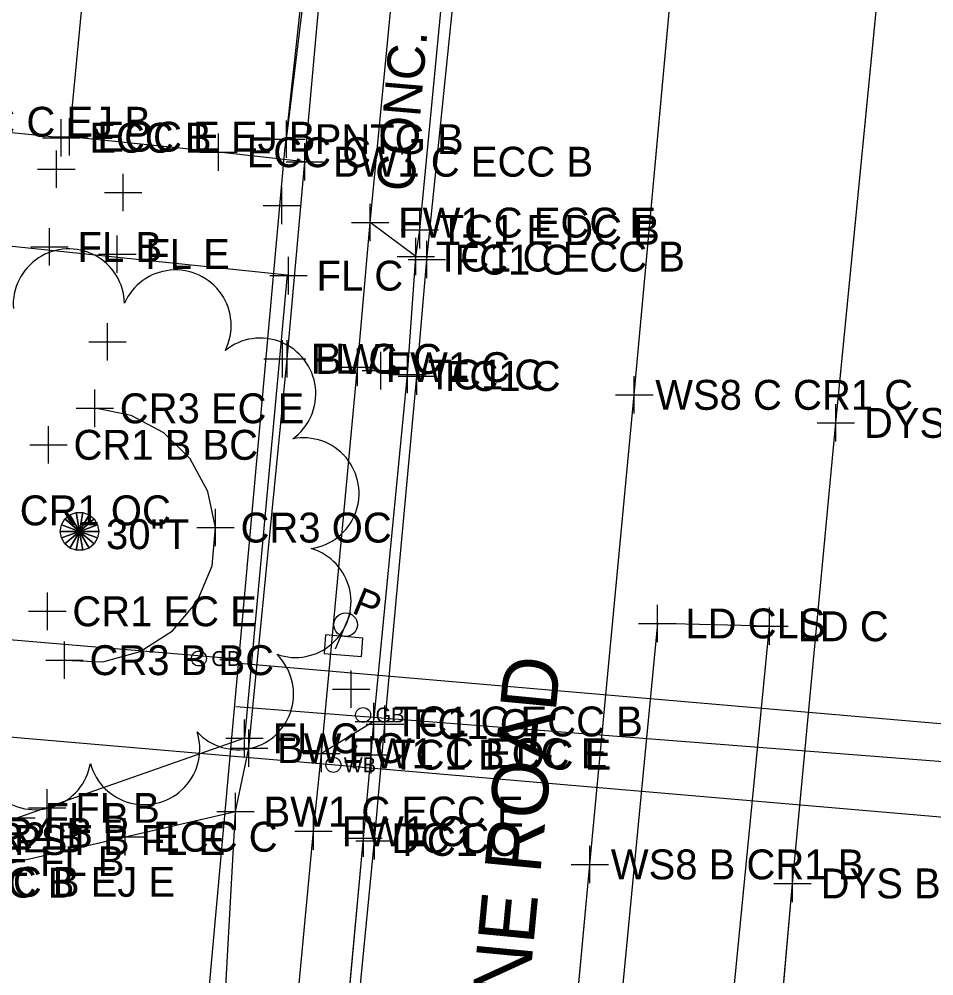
# Model space of a CAD drawing. Extents: x 1363693 to 1365209, y 422201 to 424153.
# Drawn here: x 1364211.2 to 1364260.2, y 423183.4 to 423234.6 of the extents above; entities that cross this region are included whole.
import ezdxf

# ---------------------------------------------------------------- set-up
doc = ezdxf.new("R2010")
doc.units = 0
for name, color, linetype in [('BASELINE-CL-RW', 7, 'Continuous'), ('O-ALGN-BASELINE-WERK-CL-RW', 7, 'Continuous'), ('O-ALGN-TEXT-BASELINE-WERK-CL-RW', 7, 'Continuous'), ('OWNERS', 7, 'Continuous'), ('PM_X_Channelizing_Line', 7, 'Continuous'), ('PM_X_CL_Double_Solid', 7, 'Continuous'), ('PV_X_Driveway', 7, 'Continuous'), ('PV_X_Joint', 7, 'Continuous'), ('RD_X_Fence', 7, 'Continuous'), ('RD_X_Text', 7, 'Continuous'), ('SG_X_Wiring', 7, 'Continuous'), ('SV_X_Original_Ground', 7, 'Continuous'), ('SV_X_Random_Point', 7, 'Continuous'), ('SV_X_Shot_Marker', 7, 'Continuous'), ('UT_X_Electric_Cells', 7, 'Continuous'), ('UT_X_Gas', 7, 'Continuous'), ('UT_X_Gas_Cells', 7, 'Continuous'), ('UT_X_Gas_Text', 7, 'Continuous'), ('UT_X_Unknown_Cells', 7, 'Continuous'), ('UT_X_Water', 7, 'Continuous'), ('UT_X_Water_Text', 7, 'Continuous'), ('VG_X_Cells', 7, 'Continuous'), ('VG_X_Text', 7, 'Continuous')]:
    doc.layers.add(name, color=color, linetype=linetype)

msp = doc.modelspace()

# ---------------------------------------------------------------- linework, layer by layer
at = {"layer": 'BASELINE-CL-RW'}
for p, q in [((1364232.669, 423223.3), (1364233.997, 423237.02)), ((1364232.669, 423223.3), (1364233.997, 423237.02)), ((1364229.658, 423190.76), (1364230.073, 423195.223)), ((1364228.704, 423180.346), (1364229.658, 423190.76))]:
    msp.add_line(p, q, dxfattribs=at)
for points in [[(1364230.073, 423195.223), (1364230.214, 423197.002), (1364232.022, 423215.561), (1364232.462, 423221.868), (1364232.669, 423223.3)], [(1364228.704, 423180.346), (1364229.658, 423190.76), (1364230.073, 423195.223)]]:
    msp.add_lwpolyline(points, dxfattribs=at)
at = {"layer": 'O-ALGN-BASELINE-WERK-CL-RW'}
for points in [[(1364238.05, 423150.599), (1364239.504, 423164.947), (1364241.772, 423189.355), (1364244.145, 423214.472), (1364246.386, 423239.049), (1364248.785, 423264.193), (1364251.138, 423289.017), (1364253.53, 423314.189), (1364255.776, 423338.909), (1364258.236, 423363.804), (1364259.261, 423372.435), (1364259.806, 423388.822), (1364262.675, 423414.256), (1364264.7, 423439.017), (1364267.126, 423463.835), (1364268.916, 423478.043), (1364269.753, 423488.631), (1364272.165, 423513.273), (1364274.498, 423538.18), (1364276.696, 423563.046)], [(1364249.902, 423158.791), (1364250.503, 423164.512), (1364252.607, 423188.339), (1364254.923, 423212.972), (1364257.404, 423238.28), (1364259.756, 423263.24), (1364262.23, 423287.907), (1364264.525, 423313.109), (1364266.799, 423338.059), (1364269.18, 423362.6), (1364270.898, 423383.042), (1364271.421, 423387.792), (1364273.694, 423412.788), (1364274.267, 423419.877), (1364276.088, 423437.913), (1364278.182, 423462.848), (1364280.153, 423481.654), (1364280.683, 423487.482), (1364283.085, 423512.281), (1364285.368, 423537.055), (1364287.801, 423562.038)], [(1364213.674, 423200.28), (1364215.73, 423200.2), (1364217.716, 423200.739), (1364219.45, 423201.848), (1364220.773, 423203.424), (1364221.564, 423205.324), (1364221.751, 423207.373), (1364221.751, 423207.373), (1364221.751, 423207.373), (1364221.344, 423209.311), (1364220.395, 423211.05), (1364218.986, 423212.441), (1364217.235, 423213.368), (1364215.292, 423213.751), (1364215.292, 423213.751)]]:
    msp.add_lwpolyline(points, dxfattribs=at)
at = {"layer": 'O-ALGN-TEXT-BASELINE-WERK-CL-RW'}
for points in [[(1364222.181, 423180.581), (1364222.816, 423192.181), (1364223.539, 423195.574), (1364225.574, 423216.394), (1364226.531, 423226.942), (1364227.444, 423237.077), (1364227.818, 423241.289), (1364230.4, 423266.125), (1364231.758, 423281.61)], [(1364225.467, 423159.303), (1364224.762, 423161.077), (1364224.402, 423162.951), (1364224.402, 423162.951), (1364224.38, 423164.624), (1364224.634, 423166.277), (1364224.634, 423166.277), (1364225.951, 423180.141), (1364226.992, 423191.127), (1364227.411, 423195.297), (1364229.35, 423215.953), (1364230.018, 423223.684), (1364231.301, 423237.016), (1364231.57, 423240.495), (1364234.233, 423265.741), (1364235.185, 423277.97)]]:
    msp.add_lwpolyline(points, dxfattribs=at)
at = {"layer": 'OWNERS'}
for p, q in [((1364232.462, 423221.868), (1364230.018, 423223.684)), ((1364230.214, 423197.002), (1364227.411, 423195.297))]:
    msp.add_line(p, q, dxfattribs=at)
for points in [[(1364229.109, 423178.929), (1364230.246, 423190.614), (1364230.812, 423196.859), (1364232.519, 423215.478), (1364233.044, 423221.705), (1364234.778, 423238.623), (1364234.938, 423240.691), (1364237.157, 423265.55), (1364238.314, 423276.046)], [(1364226.531, 423226.942), (1364221.911, 423227.45), (1364213.939, 423228.28)], [(1364206.439, 423188.424), (1364216.912, 423190.836), (1364222.816, 423192.181)]]:
    msp.add_lwpolyline(points, dxfattribs=at)
at = {"layer": 'PM_X_Channelizing_Line'}
for p, q in [((1364244.145, 423214.472), (1364246.386, 423239.049)), ((1364244.145, 423214.472), (1364246.386, 423239.049)), ((1364254.923, 423212.972), (1364257.404, 423238.28)), ((1364241.772, 423189.355), (1364244.145, 423214.472)), ((1364241.772, 423189.355), (1364244.145, 423214.472)), ((1364252.607, 423188.339), (1364254.923, 423212.972)), ((1364239.504, 423164.947), (1364241.772, 423189.355)), ((1364239.504, 423164.947), (1364241.772, 423189.355)), ((1364250.503, 423164.512), (1364252.607, 423188.339))]:
    msp.add_line(p, q, dxfattribs=at)
at = {"layer": 'PM_X_CL_Double_Solid'}
for p, q in [((1364254.923, 423212.972), (1364257.404, 423238.28)), ((1364252.607, 423188.339), (1364254.923, 423212.972)), ((1364250.503, 423164.512), (1364252.607, 423188.339))]:
    msp.add_line(p, q, dxfattribs=at)
at = {"layer": 'PV_X_Driveway'}
for points in [[(1364213.497, 423228.223), (1364205.026, 423229.078), (1364196.388, 423230.001), (1364190.441, 423230.733)], [(1364226.531, 423226.942), (1364221.911, 423227.45), (1364213.939, 423228.28)], [(1364206.439, 423188.424), (1364216.912, 423190.836), (1364222.816, 423192.181)]]:
    msp.add_lwpolyline(points, dxfattribs=at)
at = {"layer": 'PV_X_Joint'}
msp.add_line((1364213.939, 423228.28), (1364214.866, 423238.041), dxfattribs=at)
at = {"layer": 'RD_X_Fence'}
msp.add_lwpolyline([(1364190.515, 423224.555), (1364225.588, 423220.89), (1364223.299, 423196.111), (1364207.953, 423190.726)], dxfattribs=at)
at = {"layer": 'SG_X_Wiring'}
for p, q in [((1364245.378, 423202.244), (1364243.301, 423180.646)), ((1364251.375, 423202.095), (1364245.378, 423202.244)), ((1364249.238, 423180.189), (1364251.375, 423202.095))]:
    msp.add_line(p, q, dxfattribs=at)
at = {"layer": 'SV_X_Original_Ground'}
for p, q in [((1364213.238, 423225.545), (1364213.238, 423227.545)), ((1364212.238, 423226.545), (1364214.238, 423226.545)), ((1364216.811, 423224.29), (1364216.811, 423226.29)), ((1364225.29, 423223.601), (1364225.29, 423225.601)), ((1364215.811, 423225.29), (1364217.811, 423225.29)), ((1364224.29, 423224.601), (1364226.29, 423224.601)), ((1364215.976, 423216.302), (1364215.976, 423218.302)), ((1364214.976, 423217.302), (1364216.976, 423217.302)), ((1364230.594, 423214.766), (1364230.594, 423216.766)), ((1364229.594, 423215.766), (1364231.594, 423215.766)), ((1364244.145, 423213.472), (1364244.145, 423215.472)), ((1364215.292, 423212.751), (1364215.292, 423214.751)), ((1364243.145, 423214.472), (1364245.145, 423214.472)), ((1364214.292, 423213.751), (1364216.292, 423213.751)), ((1364254.923, 423211.972), (1364254.923, 423213.972)), ((1364212.818, 423210.799), (1364212.818, 423212.799)), ((1364253.923, 423212.972), (1364255.923, 423212.972)), ((1364211.818, 423211.799), (1364213.818, 423211.799)), ((1364221.751, 423206.373), (1364221.751, 423208.373)), ((1364220.751, 423207.373), (1364222.751, 423207.373)), ((1364212.757, 423201.894), (1364212.757, 423203.894)), ((1364211.757, 423202.894), (1364213.757, 423202.894)), ((1364213.674, 423199.28), (1364213.674, 423201.28)), ((1364212.674, 423200.28), (1364214.674, 423200.28)), ((1364228.999, 423197.723), (1364228.999, 423199.723)), ((1364227.999, 423198.723), (1364229.999, 423198.723)), ((1364241.772, 423188.355), (1364241.772, 423190.355)), ((1364240.772, 423189.355), (1364242.772, 423189.355)), ((1364252.607, 423187.339), (1364252.607, 423189.339)), ((1364251.607, 423188.339), (1364253.607, 423188.339))]:
    msp.add_line(p, q, dxfattribs=at)
at = {"layer": 'SV_X_Random_Point'}
for p, q in [((1364225.553, 423227.148), (1364225.553, 423229.148)), ((1364224.553, 423228.148), (1364226.553, 423228.148))]:
    msp.add_line(p, q, dxfattribs=at)
at = {"layer": 'SV_X_Shot_Marker'}
for p, q in [((1364213.497, 423227.223), (1364213.497, 423229.223)), ((1364213.939, 423227.28), (1364213.939, 423229.28)), ((1364221.911, 423226.45), (1364221.911, 423228.45)), ((1364212.497, 423228.223), (1364214.497, 423228.223)), ((1364212.939, 423228.28), (1364214.939, 423228.28)), ((1364226.531, 423225.942), (1364226.531, 423227.942)), ((1364220.911, 423227.45), (1364222.911, 423227.45)), ((1364225.531, 423226.942), (1364227.531, 423226.942)), ((1364230.018, 423222.684), (1364230.018, 423224.684)), ((1364232.669, 423222.3), (1364232.669, 423224.3)), ((1364212.872, 423221.382), (1364212.872, 423223.382)), ((1364229.018, 423223.684), (1364231.018, 423223.684)), ((1364231.669, 423223.3), (1364233.669, 423223.3)), ((1364216.499, 423221), (1364216.499, 423223)), ((1364232.462, 423220.868), (1364232.462, 423222.868)), ((1364211.872, 423222.382), (1364213.872, 423222.382)), ((1364233.044, 423220.705), (1364233.044, 423222.705)), ((1364215.499, 423222), (1364217.499, 423222)), ((1364225.65, 423219.848), (1364225.65, 423221.848)), ((1364231.462, 423221.868), (1364233.462, 423221.868)), ((1364232.044, 423221.705), (1364234.044, 423221.705)), ((1364224.65, 423220.848), (1364226.65, 423220.848)), ((1364225.333, 423215.402), (1364225.333, 423217.402)), ((1364225.574, 423215.394), (1364225.574, 423217.394)), ((1364229.35, 423214.953), (1364229.35, 423216.953)), ((1364224.333, 423216.402), (1364226.333, 423216.402)), ((1364224.574, 423216.394), (1364226.574, 423216.394)), ((1364232.022, 423214.561), (1364232.022, 423216.561)), ((1364232.519, 423214.478), (1364232.519, 423216.478)), ((1364228.35, 423215.953), (1364230.35, 423215.953)), ((1364231.022, 423215.561), (1364233.022, 423215.561)), ((1364231.519, 423215.478), (1364233.519, 423215.478)), ((1364245.378, 423201.244), (1364245.378, 423203.244)), ((1364251.375, 423201.095), (1364251.375, 423203.095)), ((1364244.378, 423202.244), (1364246.378, 423202.244)), ((1364250.375, 423202.095), (1364252.375, 423202.095)), ((1364230.214, 423196.002), (1364230.214, 423198.002)), ((1364230.812, 423195.859), (1364230.812, 423197.859)), ((1364223.301, 423195.1), (1364223.301, 423197.1)), ((1364229.214, 423197.002), (1364231.214, 423197.002)), ((1364229.812, 423196.859), (1364231.812, 423196.859)), ((1364223.539, 423194.574), (1364223.539, 423196.574)), ((1364227.411, 423194.297), (1364227.411, 423196.297)), ((1364230.073, 423194.223), (1364230.073, 423196.223)), ((1364222.301, 423196.1), (1364224.301, 423196.1)), ((1364222.539, 423195.574), (1364224.539, 423195.574)), ((1364226.411, 423195.297), (1364228.411, 423195.297)), ((1364229.073, 423195.223), (1364231.073, 423195.223)), ((1364212.753, 423191.38), (1364212.753, 423193.38)), ((1364222.816, 423191.181), (1364222.816, 423193.181)), ((1364211.753, 423192.38), (1364213.753, 423192.38)), ((1364221.816, 423192.181), (1364223.816, 423192.181)), ((1364226.992, 423190.127), (1364226.992, 423192.127)), ((1364210.109, 423191.845), (1364212.109, 423191.845)), ((1364216.912, 423189.836), (1364216.912, 423191.836)), ((1364229.658, 423189.76), (1364229.658, 423191.76)), ((1364230.246, 423189.614), (1364230.246, 423191.614)), ((1364225.992, 423191.127), (1364227.992, 423191.127)), ((1364215.912, 423190.836), (1364217.912, 423190.836)), ((1364228.658, 423190.76), (1364230.658, 423190.76)), ((1364229.246, 423190.614), (1364231.246, 423190.614))]:
    msp.add_line(p, q, dxfattribs=at)
at = {"layer": 'UT_X_Electric_Cells'}
msp.add_lwpolyline([(1364229.552, 423200.47), (1364229.634, 423201.466), (1364227.64, 423201.629), (1364227.559, 423200.633)], close=True, dxfattribs=at)
msp.add_lwpolyline([(1364229.552, 423200.47), (1364229.634, 423201.466), (1364227.64, 423201.629), (1364227.559, 423200.633)], close=True, dxfattribs=at)
at = {"layer": 'UT_X_Gas'}
for p, q in [((1364225.553, 423228.148), (1364228.184, 423249.906)), ((1364222.906, 423200.335), (1364204.089, 423201.921)), ((1364283.81, 423194.875), (1364223.033, 423200.094)), ((1364222.83, 423197.797), (1364283.81, 423193.059))]:
    msp.add_line(p, q, dxfattribs=at)
for points in [[(1364225.475, 423227.676), (1364230.287, 423271.655), (1364244.946, 423427.254), (1364255.626, 423426.642), (1364257.028, 423438.97), (1364362.136, 423427.961)], [(1364194.448, 423091.209), (1364220.328, 423170.624), (1364225.475, 423227.742)]]:
    msp.add_lwpolyline(points, dxfattribs=at)
at = {"layer": 'UT_X_Gas_Cells'}
for centre in [(1364220.862, 423200.369), (1364229.644, 423197.348)]:
    msp.add_circle(centre, 0.4, dxfattribs=at)
at = {"layer": 'UT_X_Unknown_Cells'}
msp.add_line((1364228.175, 423200.884), (1364228.978, 423202.829), dxfattribs=at)
msp.add_circle((1364228.709, 423202.178), 0.63, dxfattribs=at)
at = {"layer": 'UT_X_Water'}
msp.add_line((1364208.969, 423196.336), (1364269.751, 423191.101), dxfattribs=at)
msp.add_circle((1364228.052, 423194.681), 0.4, dxfattribs=at)
at = {"layer": 'VG_X_Cells'}
for points in [[(1364213.961, 423208.063), (1364214.476, 423207.171), (1364214.476, 423207.171), (1364213.687, 423207.833)], [(1364214.297, 423208.185), (1364214.476, 423207.171), (1364214.476, 423207.171), (1364213.961, 423208.063)], [(1364214.655, 423208.185), (1364214.476, 423207.171), (1364214.476, 423207.171), (1364214.297, 423208.185)], [(1364214.991, 423208.063), (1364214.476, 423207.171), (1364214.476, 423207.171), (1364214.655, 423208.185)], [(1364215.265, 423207.833), (1364214.476, 423207.171), (1364214.476, 423207.171), (1364214.991, 423208.063)], [(1364213.508, 423207.523), (1364214.476, 423207.171), (1364214.476, 423207.171), (1364213.446, 423207.171)], [(1364213.687, 423207.833), (1364214.476, 423207.171), (1364214.476, 423207.171), (1364213.508, 423207.523)], [(1364215.444, 423207.523), (1364214.476, 423207.171), (1364214.476, 423207.171), (1364215.265, 423207.833)], [(1364215.506, 423207.171), (1364214.476, 423207.171), (1364214.476, 423207.171), (1364215.444, 423207.523)], [(1364213.446, 423207.171), (1364214.476, 423207.171), (1364214.476, 423207.171), (1364213.508, 423206.819)], [(1364213.508, 423206.819), (1364214.476, 423207.171), (1364214.476, 423207.171), (1364213.687, 423206.509)], [(1364213.687, 423206.509), (1364214.476, 423207.171), (1364214.476, 423207.171), (1364213.961, 423206.279)], [(1364213.961, 423206.279), (1364214.476, 423207.171), (1364214.476, 423207.171), (1364214.297, 423206.157)], [(1364214.297, 423206.157), (1364214.476, 423207.171), (1364214.476, 423207.171), (1364214.655, 423206.157)], [(1364214.655, 423206.157), (1364214.476, 423207.171), (1364214.476, 423207.171), (1364214.991, 423206.279)], [(1364214.991, 423206.279), (1364214.476, 423207.171), (1364214.476, 423207.171), (1364215.265, 423206.509)], [(1364215.265, 423206.509), (1364214.476, 423207.171), (1364214.476, 423207.171), (1364215.444, 423206.819)], [(1364215.444, 423206.819), (1364214.476, 423207.171), (1364214.476, 423207.171), (1364215.506, 423207.171)]]:
    msp.add_lwpolyline(points, close=True, dxfattribs=at)
for centre, start, end in [((1364213.908, 423219.303), 1.241, 184.1237), ((1364219.611, 423218.178), 333.5487, 156.4314), ((1364224.138, 423214.531), 305.8564, 128.7391), ((1364226.451, 423209.198), 278.1641, 101.0468), ((1364226.021, 423203.4), 250.4718, 73.3545), ((1364222.947, 423198.467), 222.7795, 45.6622), ((1364217.931, 423195.527), 195.0872, 17.9699), ((1364212.124, 423195.255), 167.3949, 350.2776)]:
    msp.add_arc(centre, 2.976, start, end, dxfattribs=at)

# ---------------------------------------------------------------- texts
at = {"layer": 'RD_X_Text'}
for s, height, rotation, p in [('CONC.', 2, 85.0992, (1364232.344, 423225.299)), ('WESTBOURNE ROAD', 3, 84.5334, (1364236.268, 423159.076))]:
    msp.add_text(s, height=height, rotation=rotation, dxfattribs=at).set_placement(p)
at = {"layer": 'SV_X_Original_Ground'}
for s, p in [('WS8 C CR1 C', (1364245.264, 423213.672)), ('CR3 EC E', (1364216.629, 423212.951)), ('DYS C CR2 C', (1364256.423, 423212.172)), ('CR1 B BC', (1364214.155, 423210.999)), ('CR1 OC', (1364211.28, 423207.493)), ('CR3 OC', (1364223.088, 423206.573)), ('CR1 EC E', (1364214.094, 423202.094)), ('CR3 B BC', (1364215.011, 423199.48)), ('CR2 B', (1364208.382, 423189.997)), ('CR4 B', (1364208.892, 423190.239)), ('WS8 B CR1 B', (1364242.891, 423188.555)), ('DYS B CR2 B', (1364254.107, 423187.539))]:
    msp.add_text(s, height=1.6, dxfattribs=at).set_placement(p)
at = {"layer": 'SV_X_Random_Point'}
msp.add_text('PNTG B', height=1.6, dxfattribs=at).set_placement((1364227.053, 423227.348))
at = {"layer": 'SV_X_Shot_Marker'}
for s, p in [('ECC C EJ B', (1364206.526, 423228.278)), ('ECC B', (1364214.997, 423227.423)), ('ECC E EJ B', (1364215.439, 423227.48)), ('ECC C', (1364223.411, 423226.65)), ('BW1 C ECC B', (1364228.031, 423226.142)), ('FW1 C ECC E', (1364231.518, 423222.884)), ('TC1 E DC B', (1364233.74, 423222.5)), ('FL B', (1364214.372, 423221.582)), ('FL E', (1364217.999, 423221.2)), ('TC1 C ECC B', (1364233.533, 423221.068)), ('FC1 C', (1364234.544, 423220.905)), ('FL C', (1364227.15, 423220.048)), ('FL C', (1364226.833, 423215.602)), ('BW1 C', (1364227.074, 423215.594)), ('FW1 C', (1364230.85, 423215.153)), ('TC1 C', (1364233.093, 423214.761)), ('FC1 C', (1364234.019, 423214.678)), ('LD CLS', (1364246.878, 423201.444)), ('LD C', (1364252.875, 423201.295)), ('TC1 C ECC B', (1364231.285, 423196.202)), ('FC1 C', (1364232.312, 423196.059)), ('FL C', (1364224.801, 423195.3)), ('BW1 C', (1364225.039, 423194.774)), ('FW1 C ECC E', (1364228.911, 423194.497)), ('TC1 B DC E', (1364231.144, 423194.423)), ('FL B', (1364214.253, 423191.58)), ('FL B', (1364212.609, 423191.045)), ('BW1 C ECC E', (1364224.316, 423191.381)), ('ECC C', (1364218.412, 423190.036)), ('FW1 C', (1364228.492, 423190.327)), ('DC C', (1364231.158, 423189.96)), ('GPST B FL E', (1364209.31, 423189.86)), ('FC1 C', (1364231.746, 423189.814)), ('GPST E FL B', (1364203.92, 423188.729)), ('ECC B', (1364207.661, 423187.579)), ('ECC B EJ E', (1364207.939, 423187.624))]:
    msp.add_text(s, height=1.6, dxfattribs=at).set_placement(p)
at = {"layer": 'UT_X_Gas_Text'}
for p in [(1364221.53, 423199.969), (1364230.312, 423196.948)]:
    msp.add_text('GB', height=0.8, dxfattribs=at).set_placement(p)
at = {"layer": 'UT_X_Unknown_Cells'}
msp.add_text('P', height=1.503, rotation=337.5827, dxfattribs=at).set_placement((1364228.978, 423202.829))
at = {"layer": 'UT_X_Water_Text'}
msp.add_text('WB', height=0.8, dxfattribs=at).set_placement((1364228.612, 423194.281))
at = {"layer": 'VG_X_Text'}
msp.add_text('30"T', height=1.6, dxfattribs=at).set_placement((1364215.894, 423206.219))

doc.saveas('drawing.dxf')
